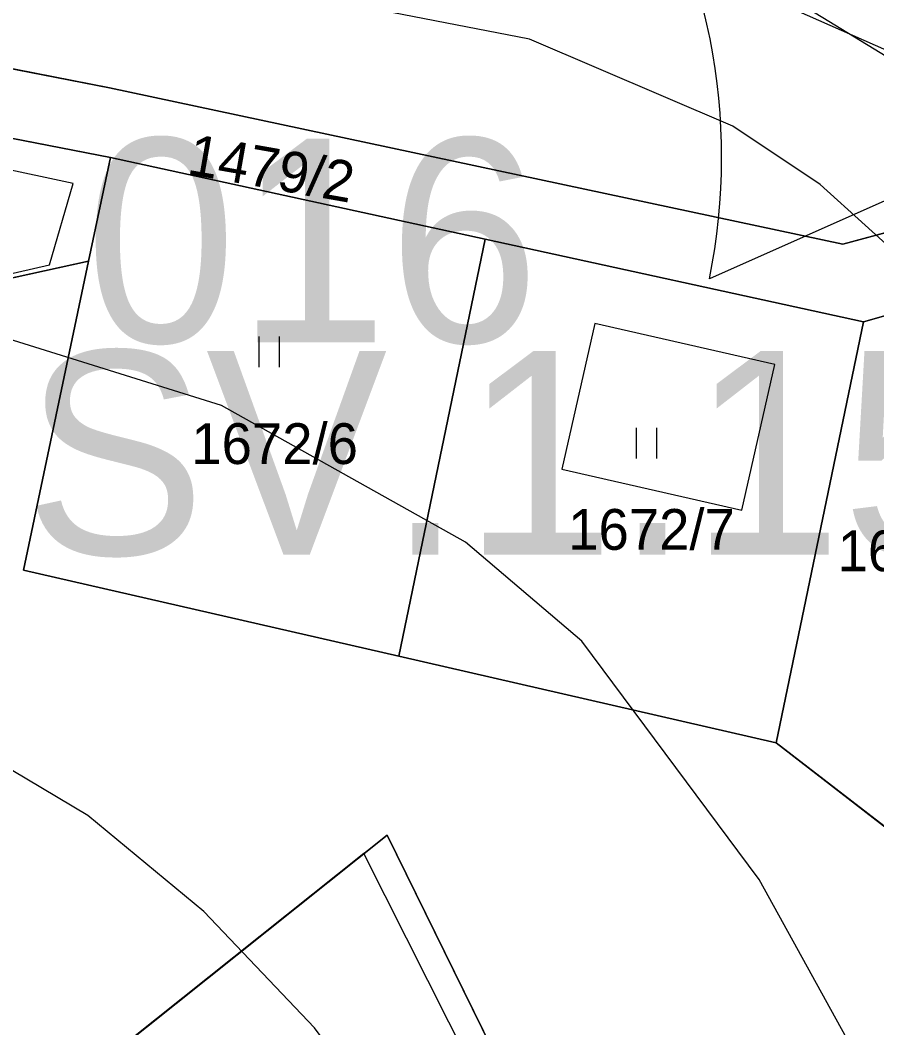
# Model space of a CAD drawing. Extents: x -706130 to -698555, y -971544 to -967260.
# Drawn here: x -704528.33 to -704486.28, y -970560 to -970510.56 of the extents above; entities that cross this region are included whole.
import ezdxf

# ---------------------------------------------------------------- set-up
doc = ezdxf.new("R2010")
doc.units = 0
for name, color, linetype in [('_Doplněk budov pro zastavěnost', 7, 'Continuous'), ('BPEJ hranice S', 7, 'Continuous'), ('BPEJ I-II trida ochrany S', 7, 'Continuous'), ('Docházková izochrona - VLAK N', 7, 'Continuous'), ('KN_Hranice_parcel', 7, 'Continuous'), ('KN_Parcelni cisla', 7, 'Continuous'), ('KN_Polygon parcely', 7, 'Continuous'), ('KN_POZEMKY_10_LESNI POZEMEK', 7, 'Continuous'), ('KN_POZEMKY_2_ORNA PUDA', 7, 'Continuous'), ('KN_POZEMKY_7_TTP', 7, 'Continuous'), ('KN_Značky kultur', 7, 'Continuous'), ('OP lesa 30 m', 7, 'Continuous'), ('Plochy N_P ŠRAFY', 7, 'Continuous'), ('Plochy přírodní - lesní S', 7, 'Continuous'), ('Plochy smíšené nezastavěného území všeobecné S', 7, 'Continuous'), ('Plochy smíšené obytné venkovské N', 7, 'Continuous'), ('Plochy smíšené obytné venkovské S', 7, 'Continuous'), ('Plochy zemědělské všeobecné CELEK S', 7, 'Continuous'), ('Plochy zmen_ zastavitelne plochy', 7, 'Continuous'), ('Plochy zmen_ zastavitelne plochy_ZAKL', 7, 'Continuous'), ('Regulační bloky v krajině S', 7, 'Continuous'), ('Regulační bloky zastavitelné N', 7, 'Continuous'), ('Regulační bloky zastavěné S', 7, 'Continuous'), ('Regulační bloky_číslo S NEZAPINAT', 7, 'Continuous'), ('Regulační kódy zastavěné S', 7, 'Continuous'), ('Spoje_RR trasy S', 7, 'Continuous'), ('USES_BC_mistni S', 7, 'Continuous'), ('USES_ŠRAFY S', 7, 'Continuous'), ('VÝŠKOPIS_vrstevnice hlavní', 7, 'Continuous'), ('VÝŠKOPIS_vrstevnice zesílená', 7, 'Continuous'), ('Zastavene uzemi N', 7, 'Continuous'), ('Zastavene uzemi plochy N', 7, 'Continuous'), ('Zábory hodnocené - plochy', 7, 'Continuous')]:
    doc.layers.add(name, color=color, linetype=linetype)

msp = doc.modelspace()

# ---------------------------------------------------------------- linework, layer by layer
at = {"layer": '_Doplněk budov pro zastavěnost'}
msp.add_lwpolyline([(-704501.746, -970532.589), (-704492.9, -970534.596), (-704491.283, -970527.458), (-704500.128, -970525.452)], close=True, dxfattribs=at)
at = {"layer": 'BPEJ hranice S'}
for points in [[(-704539.653, -970562.837), (-704551.992, -970540.275), (-704557.688, -970529.616), (-704556.488, -970529.341), (-704556.51, -970529.3), (-704551.693, -970528.243), (-704526.885, -970522.562), (-704525.729, -970518.573), (-704557.093, -970511.873), (-704557.208, -970507.999), (-704581.712, -970506.959)], [(-704488.478, -970597.035), (-704511.462, -970551.45), (-704525.43, -970562.59)]]:
    msp.add_lwpolyline(points, dxfattribs=at)
at = {"layer": 'BPEJ I-II trida ochrany S'}
for p, q in [((-704554.69, -970511.32), (-704523.9, -970517.3)), ((-704523.9, -970517.3), (-704524.97, -970522.38)), ((-704524.97, -970522.38), (-704556.51, -970529.3)), ((-704511.462, -970551.451), (-704510.32, -970550.54)), ((-704510.32, -970550.54), (-704487.746, -970596.458))]:
    msp.add_line(p, q, dxfattribs=at)
msp.add_lwpolyline([(-704526.667, -970562.602), (-704526.666, -970562.602), (-704525.43, -970562.59), (-704511.462, -970551.45), (-704511.462, -970551.451)], dxfattribs=at)
at = {"layer": 'Docházková izochrona - VLAK N'}
msp.add_circle((-704165.451, -969778.767), 800, dxfattribs=at)
at = {"layer": 'KN_Hranice_parcel'}
for p, q in [((-704523.9, -970517.3), (-704524.97, -970522.38)), ((-704523.9, -970517.3), (-704505.5, -970521.31)), ((-704509.75, -970541.77), (-704505.5, -970521.31)), ((-704505.5, -970521.31), (-704486.94, -970525.36)), ((-704486.94, -970525.36), (-704481.09, -970523.7)), ((-704491.23, -970546.02), (-704486.94, -970525.36)), ((-704491.23, -970546.02), (-704509.75, -970541.77)), ((-704484.15, -970551.48), (-704491.23, -970546.02))]:
    msp.add_line(p, q, dxfattribs=at)
for points in [[(-704554.75, -970507.86), (-704523.94, -970513.88), (-704487.95, -970521.55), (-704481.76, -970519.89), (-704475.26, -970516.19)], [(-704554.75, -970507.86), (-704554.69, -970511.32), (-704523.9, -970517.3)], [(-704524.97, -970522.38), (-704556.51, -970529.3), (-704538.37, -970562.72)], [(-704509.75, -970541.77), (-704528.16, -970537.54), (-704524.97, -970522.38)], [(-704525.43, -970562.59), (-704510.32, -970550.54), (-704487.48, -970597)]]:
    msp.add_lwpolyline(points, dxfattribs=at)
at = {"layer": 'KN_Polygon parcely'}
for points in [[(-704692.15, -970629.07), (-704615.18, -970606.86), (-704623.63, -970586.56), (-704629.62, -970547.2), (-704625.02, -970520.05), (-704610.43, -970513.53), (-704587.04, -970506.57), (-704554.75, -970507.86), (-704523.94, -970513.88), (-704487.95, -970521.55), (-704481.76, -970519.89), (-704475.26, -970516.19), (-704471.7, -970502.08), (-704462.33, -970484.51), (-704456.83, -970473.13), (-704474.11, -970434.34), (-704492.75, -970364)], [(-704550.57, -970714.27), (-704537.1, -970689.45), (-704542.39, -970667.48), (-704568.79, -970640.2), (-704586.44, -970559.35), (-704601.92, -970557.14), (-704592, -970541.05), (-704589.67, -970542.4), (-704571.62, -970543.33), (-704572.55, -970561.32), (-704554.33, -970577.39), (-704538.37, -970562.72), (-704556.51, -970529.3), (-704524.97, -970522.38), (-704523.9, -970517.3), (-704554.69, -970511.32), (-704554.75, -970507.86), (-704587.04, -970506.57), (-704610.43, -970513.53), (-704625.02, -970520.05), (-704629.62, -970547.2), (-704623.63, -970586.56), (-704615.18, -970606.86), (-704692.15, -970629.07)]]:
    msp.add_lwpolyline(points, dxfattribs=at)
for points in [[(-704481.09, -970523.7), (-704476.4, -970520.74), (-704475.26, -970516.19), (-704481.76, -970519.89), (-704487.95, -970521.55), (-704523.94, -970513.88), (-704554.75, -970507.86), (-704554.69, -970511.32), (-704523.9, -970517.3), (-704505.5, -970521.31), (-704486.94, -970525.36)], [(-704524.97, -970522.38), (-704528.16, -970537.54), (-704509.75, -970541.77), (-704505.5, -970521.31), (-704523.9, -970517.3)], [(-704481.09, -970523.7), (-704486.94, -970525.36), (-704491.23, -970546.02), (-704484.15, -970551.48), (-704478.05, -970527.3), (-704476.4, -970520.74)], [(-704491.23, -970546.02), (-704486.94, -970525.36), (-704505.5, -970521.31), (-704509.75, -970541.77)], [(-704484.15, -970551.48), (-704491.23, -970546.02), (-704509.75, -970541.77), (-704528.16, -970537.54), (-704524.97, -970522.38), (-704556.51, -970529.3), (-704538.37, -970562.72), (-704525.43, -970562.59), (-704510.32, -970550.54), (-704487.48, -970597), (-704467.6, -970581)], [(-704450.81, -970635.33), (-704459.85, -970569.07), (-704464.83, -970542.91), (-704484.15, -970551.48), (-704467.6, -970581), (-704456.17, -970600.17), (-704484.24, -970603.59), (-704487.48, -970597), (-704510.32, -970550.54), (-704525.43, -970562.59), (-704561.73, -970641.77), (-704547.49, -970656.85), (-704526.85, -970635.92), (-704494.94, -970604.59), (-704476.1, -970648.13), (-704467.26, -970667.21), (-704445.12, -970664.88)]]:
    msp.add_lwpolyline(points, close=True, dxfattribs=at)
at = {"layer": 'KN_POZEMKY_10_LESNI POZEMEK'}
for p, q in [((-704554.69, -970511.32), (-704523.9, -970517.3)), ((-704523.9, -970517.3), (-704524.97, -970522.38)), ((-704524.97, -970522.38), (-704556.51, -970529.3)), ((-704525.43, -970562.59), (-704510.32, -970550.54)), ((-704510.32, -970550.54), (-704487.48, -970597))]:
    msp.add_line(p, q, dxfattribs=at)
at = {"layer": 'KN_POZEMKY_2_ORNA PUDA'}
for p, q in [((-704523.94, -970513.88), (-704554.75, -970507.86)), ((-704554.75, -970507.86), (-704523.94, -970513.88)), ((-704523.9, -970517.3), (-704554.69, -970511.32)), ((-704487.95, -970521.55), (-704523.94, -970513.88)), ((-704523.94, -970513.88), (-704487.95, -970521.55)), ((-704505.5, -970521.31), (-704523.9, -970517.3)), ((-704481.76, -970519.89), (-704487.95, -970521.55)), ((-704487.95, -970521.55), (-704481.76, -970519.89)), ((-704486.94, -970525.36), (-704505.5, -970521.31)), ((-704481.09, -970523.7), (-704486.94, -970525.36))]:
    msp.add_line(p, q, dxfattribs=at)
at = {"layer": 'KN_POZEMKY_7_TTP'}
for p, q in [((-704524.97, -970522.38), (-704523.9, -970517.3)), ((-704523.9, -970517.3), (-704505.5, -970521.31)), ((-704509.75, -970541.77), (-704505.5, -970521.31)), ((-704505.5, -970521.31), (-704509.75, -970541.77)), ((-704505.5, -970521.31), (-704486.94, -970525.36)), ((-704556.51, -970529.3), (-704524.97, -970522.38)), ((-704528.16, -970537.54), (-704524.97, -970522.38)), ((-704524.97, -970522.38), (-704528.16, -970537.54)), ((-704486.94, -970525.36), (-704481.09, -970523.7)), ((-704486.94, -970525.36), (-704491.23, -970546.02)), ((-704491.23, -970546.02), (-704486.94, -970525.36)), ((-704509.75, -970541.77), (-704528.16, -970537.54)), ((-704528.16, -970537.54), (-704509.75, -970541.77)), ((-704491.23, -970546.02), (-704509.75, -970541.77)), ((-704509.75, -970541.77), (-704491.23, -970546.02)), ((-704484.15, -970551.48), (-704491.23, -970546.02)), ((-704491.23, -970546.02), (-704484.15, -970551.48)), ((-704510.32, -970550.54), (-704525.43, -970562.59)), ((-704487.48, -970597), (-704510.32, -970550.54))]:
    msp.add_line(p, q, dxfattribs=at)
at = {"layer": 'KN_Značky kultur'}
for p, q in [((-704516.601, -970527.59), (-704516.601, -970526.09)), ((-704515.6, -970527.59), (-704515.6, -970526.09)), ((-704498.081, -970532.07), (-704498.081, -970530.57)), ((-704497.08, -970532.07), (-704497.08, -970530.57))]:
    msp.add_line(p, q, dxfattribs=at)
at = {"layer": 'OP lesa 30 m'}
msp.add_line((-704476.994, -970515.487), (-704494.496, -970523.25), dxfattribs=at)
msp.add_arc((-704523.9, -970517.3), 30, 348.5599, 79.0089, dxfattribs=at)
at = {"layer": 'Plochy N_P ŠRAFY'}
for p, q in [((-704481.09, -970523.7), (-704486.94, -970525.36)), ((-704486.94, -970525.36), (-704491.23, -970546.02)), ((-704491.23, -970546.02), (-704484.15, -970551.48))]:
    msp.add_line(p, q, dxfattribs=at)
at = {"layer": 'Plochy přírodní - lesní S'}
for p, q in [((-704524.97, -970522.38), (-704523.9, -970517.3)), ((-704556.51, -970529.3), (-704524.97, -970522.38)), ((-704525.43, -970562.59), (-704510.32, -970550.54)), ((-704510.32, -970550.54), (-704487.48, -970597))]:
    msp.add_line(p, q, dxfattribs=at)
msp.add_lwpolyline([(-704523.9, -970517.3), (-704554.69, -970511.32), (-704554.75, -970507.86)], dxfattribs=at)
at = {"layer": 'Plochy smíšené nezastavěného území všeobecné S'}
for p, q in [((-704523.94, -970513.88), (-704554.75, -970507.86)), ((-704487.95, -970521.55), (-704523.94, -970513.88)), ((-704523.9, -970517.3), (-704505.5, -970521.31)), ((-704481.76, -970519.89), (-704487.95, -970521.55)), ((-704505.5, -970521.31), (-704486.94, -970525.36)), ((-704524.97, -970522.38), (-704556.51, -970529.3)), ((-704528.16, -970537.54), (-704524.97, -970522.38)), ((-704486.94, -970525.36), (-704481.09, -970523.7)), ((-704525.43, -970562.59), (-704510.32, -970550.54)), ((-704510.32, -970550.54), (-704487.48, -970597))]:
    msp.add_line(p, q, dxfattribs=at)
for points in [[(-704554.75, -970507.86), (-704554.69, -970511.32), (-704523.9, -970517.3)], [(-704484.15, -970551.48), (-704491.23, -970546.02), (-704509.75, -970541.77), (-704528.16, -970537.54)]]:
    msp.add_lwpolyline(points, dxfattribs=at)
at = {"layer": 'Plochy smíšené obytné venkovské N'}
for p, q in [((-704481.09, -970523.7), (-704486.94, -970525.36)), ((-704486.94, -970525.36), (-704491.23, -970546.02)), ((-704491.23, -970546.02), (-704484.15, -970551.48))]:
    msp.add_line(p, q, dxfattribs=at)
at = {"layer": 'Plochy smíšené obytné venkovské S'}
for p, q in [((-704523.9, -970517.3), (-704524.97, -970522.38)), ((-704505.5, -970521.31), (-704523.9, -970517.3)), ((-704486.94, -970525.36), (-704505.5, -970521.31)), ((-704524.97, -970522.38), (-704528.16, -970537.54)), ((-704491.23, -970546.02), (-704486.94, -970525.36)), ((-704528.16, -970537.54), (-704509.75, -970541.77)), ((-704509.75, -970541.77), (-704491.23, -970546.02))]:
    msp.add_line(p, q, dxfattribs=at)
at = {"layer": 'Plochy zemědělské všeobecné CELEK S'}
for p, q in [((-704554.75, -970507.86), (-704523.94, -970513.88)), ((-704523.94, -970513.88), (-704487.95, -970521.55)), ((-704487.95, -970521.55), (-704481.76, -970519.89))]:
    msp.add_line(p, q, dxfattribs=at)
at = {"layer": 'Plochy zmen_ zastavitelne plochy'}
msp.add_lwpolyline([(-704484.15, -970551.48), (-704464.951, -970542.963), (-704464.83, -970542.91), (-704467.66, -970532.1), (-704462.33, -970484.51), (-704471.7, -970502.08), (-704475.26, -970516.19), (-704476.4, -970520.74), (-704481.09, -970523.7), (-704486.94, -970525.36), (-704491.23, -970546.02)], close=True, dxfattribs=at)
at = {"layer": 'Plochy zmen_ zastavitelne plochy_ZAKL'}
msp.add_lwpolyline([(-704484.15, -970551.48), (-704464.951, -970542.963), (-704464.83, -970542.91), (-704467.66, -970532.1), (-704462.33, -970484.51), (-704471.7, -970502.08), (-704475.26, -970516.19), (-704476.4, -970520.74), (-704481.09, -970523.7), (-704486.94, -970525.36), (-704491.23, -970546.02)], close=True, dxfattribs=at)
at = {"layer": 'Regulační bloky v krajině S'}
for p, q in [((-704523.94, -970513.88), (-704554.75, -970507.86)), ((-704554.75, -970507.86), (-704523.94, -970513.88)), ((-704487.95, -970521.55), (-704523.94, -970513.88)), ((-704523.94, -970513.88), (-704487.95, -970521.55)), ((-704524.97, -970522.38), (-704523.9, -970517.3)), ((-704523.9, -970517.3), (-704505.5, -970521.31)), ((-704481.76, -970519.89), (-704487.95, -970521.55)), ((-704487.95, -970521.55), (-704481.76, -970519.89)), ((-704505.5, -970521.31), (-704486.94, -970525.36)), ((-704556.51, -970529.3), (-704524.97, -970522.38)), ((-704486.94, -970525.36), (-704481.09, -970523.7)), ((-704510.32, -970550.54), (-704525.43, -970562.59)), ((-704487.48, -970597), (-704510.32, -970550.54))]:
    msp.add_line(p, q, dxfattribs=at)
for points in [[(-704554.75, -970507.86), (-704554.69, -970511.32), (-704523.9, -970517.3)], [(-704523.9, -970517.3), (-704554.69, -970511.32), (-704554.75, -970507.86)]]:
    msp.add_lwpolyline(points, dxfattribs=at)
at = {"layer": 'Regulační bloky zastavitelné N'}
msp.add_lwpolyline([(-704484.15, -970551.48), (-704464.951, -970542.963), (-704464.83, -970542.91), (-704467.66, -970532.1), (-704462.33, -970484.51), (-704471.7, -970502.08), (-704475.26, -970516.19), (-704476.4, -970520.74), (-704481.09, -970523.7), (-704486.94, -970525.36), (-704491.23, -970546.02)], close=True, dxfattribs=at)
at = {"layer": 'Regulační bloky zastavěné S'}
for p, q in [((-704523.9, -970517.3), (-704524.97, -970522.38)), ((-704505.5, -970521.31), (-704523.9, -970517.3)), ((-704486.94, -970525.36), (-704505.5, -970521.31)), ((-704524.97, -970522.38), (-704528.16, -970537.54)), ((-704491.23, -970546.02), (-704486.94, -970525.36)), ((-704528.16, -970537.54), (-704509.75, -970541.77)), ((-704509.75, -970541.77), (-704491.23, -970546.02))]:
    msp.add_line(p, q, dxfattribs=at)
at = {"layer": 'Spoje_RR trasy S'}
msp.add_lwpolyline([(-703762.901, -970955.814), (-704408.594, -970559.728), (-705036.208, -970174.735)], dxfattribs=at)
at = {"layer": 'USES_BC_mistni S'}
msp.add_lwpolyline([(-704397.96, -970643.06), (-704440.4, -970575.2), (-704448.09, -970560.09), (-704449.12, -970558.06), (-704449.76, -970553.12), (-704460.37, -970544.21), (-704464.83, -970542.91), (-704484.15, -970551.48), (-704467.6, -970581), (-704456.17, -970600.17), (-704484.24, -970603.59), (-704487.48, -970597), (-704510.32, -970550.54), (-704525.43, -970562.59), (-704538.37, -970562.72), (-704556.51, -970529.3), (-704524.97, -970522.38), (-704523.9, -970517.3), (-704554.69, -970511.32), (-704554.75, -970507.86), (-704587.04, -970506.57)], dxfattribs=at)
at = {"layer": 'USES_ŠRAFY S'}
msp.add_lwpolyline([(-704397.96, -970643.06), (-704440.4, -970575.2), (-704448.09, -970560.09), (-704449.12, -970558.06), (-704449.76, -970553.12), (-704460.37, -970544.21), (-704464.83, -970542.91), (-704484.15, -970551.48), (-704467.6, -970581), (-704456.17, -970600.17), (-704484.24, -970603.59), (-704487.48, -970597), (-704510.32, -970550.54), (-704525.43, -970562.59), (-704538.37, -970562.72), (-704556.51, -970529.3), (-704524.97, -970522.38), (-704523.9, -970517.3), (-704554.69, -970511.32), (-704554.75, -970507.86), (-704587.04, -970506.57)], dxfattribs=at)
at = {"layer": 'VÝŠKOPIS_vrstevnice hlavní'}
for points in [[(-704469.84, -970541.408), (-704480.645, -970527.471), (-704484.64, -970522.62), (-704489.063, -970518.625), (-704493.343, -970515.771), (-704503.33, -970511.492), (-704527.584, -970506.783), (-704540.995, -970505.642), (-704569.244, -970506.07), (-704574.094, -970504.786), (-704576.663, -970502.503), (-704576.806, -970498.223), (-704575.521, -970496.226), (-704564.393, -970487.951), (-704550.032, -970474.977), (-704533.165, -970454.473), (-704512.534, -970433.981), (-704494.869, -970409.798)], [(-704436.756, -970574.3), (-704434.563, -970600.233), (-704430.71, -970621.776), (-704430.568, -970633.76), (-704431.709, -970637.327), (-704434.278, -970640.323), (-704437.987, -970640.894), (-704440.412, -970639.895), (-704444.407, -970636.614), (-704456.249, -970622.346), (-704468.09, -970604.228), (-704476.223, -970586.965), (-704484.497, -970566.42), (-704492.059, -970552.724), (-704500.762, -970541.024), (-704506.469, -970536.173), (-704518.453, -970529.468), (-704534.432, -970524.474), (-704546.417, -970522.335), (-704564.108, -970521.05), (-704582.084, -970522.049)]]:
    msp.add_lwpolyline(points, dxfattribs=at)
at = {"layer": 'VÝŠKOPIS_vrstevnice zesílená'}
msp.add_lwpolyline([(-704396.898, -970667.002), (-704401.891, -970682.269), (-704406.314, -970692.398), (-704410.451, -970694.681), (-704415.445, -970693.682), (-704419.011, -970691.114), (-704439.842, -970665.148), (-704464.524, -970641.607), (-704473.512, -970629.766), (-704481.644, -970615.927), (-704501.332, -970577.834), (-704505.042, -970571.841), (-704513.887, -970559.999), (-704519.309, -970554.293), (-704525.016, -970549.584), (-704531.008, -970546.018), (-704542.422, -970541.595), (-704559.542, -970537.885), (-704570.956, -970537.029)], dxfattribs=at)
at = {"layer": 'Zastavene uzemi N'}
msp.add_lwpolyline([(-704523.9, -970517.3), (-704524.97, -970522.38), (-704528.16, -970537.54), (-704509.75, -970541.77), (-704491.23, -970546.02), (-704486.94, -970525.36), (-704505.5, -970521.31)], close=True, dxfattribs=at)
at = {"layer": 'Zastavene uzemi plochy N'}
msp.add_lwpolyline([(-704523.9, -970517.3), (-704524.97, -970522.38), (-704528.16, -970537.54), (-704509.75, -970541.77), (-704491.23, -970546.02), (-704486.94, -970525.36), (-704505.5, -970521.31), (-704523.9, -970517.3)], dxfattribs=at)
at = {"layer": 'Zábory hodnocené - plochy'}
msp.add_lwpolyline([(-704484.15, -970551.48), (-704464.951, -970542.963), (-704464.83, -970542.91), (-704467.66, -970532.1), (-704462.33, -970484.51), (-704471.7, -970502.08), (-704475.26, -970516.19), (-704476.4, -970520.74), (-704481.09, -970523.7), (-704486.94, -970525.36), (-704491.23, -970546.02)], close=True, dxfattribs=at)

# ---------------------------------------------------------------- texts
at = {"layer": 'KN_Parcelni cisla'}
msp.add_text('1479/2', height=2, rotation=350, dxfattribs=at).set_placement((-704520.197, -970518.107))
for s, p in [('1672/6', (-704519.93, -970532.34)), ('1672/7', (-704501.43, -970536.549)), ('1672/8', (-704488.207, -970537.6))]:
    msp.add_text(s, height=2, dxfattribs=at).set_placement(p)
at = {"layer": 'Regulační bloky_číslo S NEZAPINAT'}
msp.add_text('016', height=10, dxfattribs=at).set_placement((-704525.145, -970526.372))
at = {"layer": 'Regulační kódy zastavěné S'}
msp.add_text('SV.1.15.70', height=10, dxfattribs=at).set_placement((-704528.14, -970536.788))

doc.saveas('drawing.dxf')
